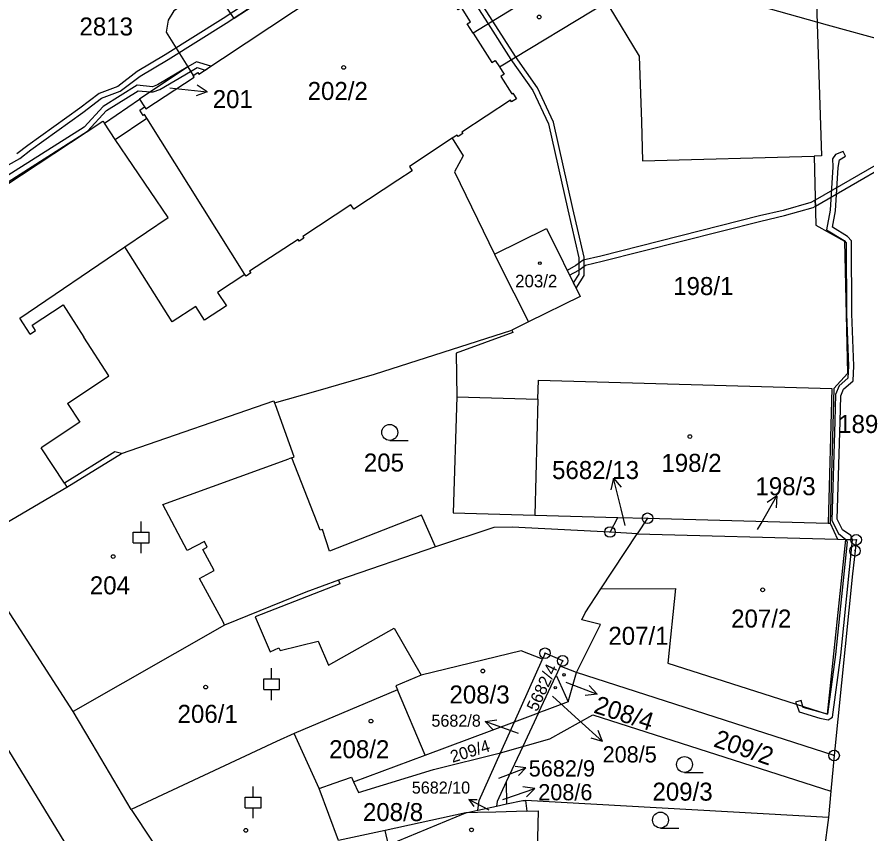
# Model space of a CAD drawing. Extents: x -644096 to -634268, y -1141430 to -1133463.
# Drawn here: x -639128.7 to -639048.5, y -1138461.3 to -1138384.2 of the extents above; entities that cross this region are included whole.
import ezdxf

# ---------------------------------------------------------------- set-up
doc = ezdxf.new("R2010")
doc.units = 0
for name, color, linetype in [('_CIVIL_CONSTRUCTION', 7, 'Continuous'), ('B_Hranice _3D', 7, 'Continuous'), ('M_Svah_Nasyp', 7, 'Continuous'), ('M_Svah_Zarez', 7, 'Continuous'), ('spodek_zarez', 7, 'Continuous'), ('svrsek_osa_sjezdy', 7, 'Continuous'), ('svrsek_osa_terminal_VRT', 7, 'Continuous'), ('svrsek_osa_VRT', 7, 'Continuous'), ('svrsek_popisy_VRT', 7, 'Continuous'), ('terminal_VRT', 7, 'Continuous')]:
    doc.layers.add(name, color=color, linetype=linetype)

msp = doc.modelspace()

# ---------------------------------------------------------------- linework, layer by layer
at = {"layer": '_CIVIL_CONSTRUCTION'}
for centre, radius in [((-639069.14, -1138431.53), 0.5), ((-639069.14, -1138431.53), 0.0303), ((-639072.69, -1138432.83), 0.5), ((-639072.69, -1138432.83), 0.0303), ((-639049.43, -1138433.57), 0.5), ((-639049.43, -1138433.57), 0.0303), ((-639049.54, -1138434.6), 0.5), ((-639049.54, -1138434.6), 0.0303), ((-639078.83, -1138444.28), 0.5), ((-639078.83, -1138444.28), 0.0303), ((-639077.16, -1138445), 0.5), ((-639077.16, -1138445), 0.0303), ((-639051.52, -1138453.94), 0.5), ((-639051.52, -1138453.94), 0.0303)]:
    msp.add_circle(centre, radius, dxfattribs=at)
at = {"layer": 'B_Hranice _3D'}
for points in [[(-639110.95, -1138389.19), (-639110.42, -1138388.83), (-639111.77, -1138388.42), (-639112.59, -1138388.89), (-639115.45, -1138390.58), (-639115.92, -1138390.76), (-639117.38, -1138390.63), (-639120.58, -1138392.64), (-639122.37, -1138394.57), (-639133.89, -1138401.87), (-639135.7, -1138402.26), (-639138.7, -1138403.96), (-639146.23, -1138408.82), (-639149.51, -1138410.71), (-639151.13, -1138411.56), (-639152.35, -1138412.01), (-639154.15, -1138412.93), (-639160.3, -1138416.08), (-639163.07, -1138417.5), (-639164.51, -1138415.35), (-639164.32, -1138414.34), (-639189.4, -1138377.34)], [(-639100.09, -1138378.29), (-639109.24, -1138384.33), (-639114.71, -1138387.76), (-639117.36, -1138389.34), (-639119.21, -1138390.74), (-639120.97, -1138391.4), (-639122.79, -1138392.8), (-639127.71, -1138396.32), (-639128.74, -1138397.12)], [(-639131.7, -1138399.35), (-639128.46, -1138397.54), (-639127.41, -1138396.72), (-639122.49, -1138393.2), (-639120.73, -1138391.84), (-639118.97, -1138391.18), (-639117.08, -1138389.76), (-639114.45, -1138388.18), (-639108.96, -1138384.75), (-639099.81, -1138378.71)], [(-639087.79, -1138379.21), (-639084.2, -1138384.84), (-639083.77, -1138384.57), (-639087.35, -1138378.97)], [(-639133.69, -1138402.35), (-639122.05, -1138394.95), (-639120.26, -1138393.02), (-639117.26, -1138391.15), (-639116.11, -1138391.24), (-639115.86, -1138391.26), (-639115.23, -1138391.04), (-639112.32, -1138389.33), (-639111.69, -1138388.96), (-639110.95, -1138389.19)]]:
    msp.add_lwpolyline(points, dxfattribs=at)
for points in [[(-639082.05, -1138388.2), (-639079.99, -1138391.12), (-639078.5, -1138394.28), (-639076.69, -1138402.4), (-639075.64, -1138406.93), (-639075.64, -1138408.47), (-639076.16, -1138409.28), (-639075.9, -1138409.8), (-639075.14, -1138408.61), (-639075.14, -1138406.87), (-639076.21, -1138402.28), (-639078.02, -1138394.12), (-639079.55, -1138390.86), (-639081.63, -1138387.92), (-639083.77, -1138384.57), (-639084.2, -1138384.84)], [(-639053.29, -1138402.04), (-639046.53, -1138398.14), (-639045.35, -1138397.52), (-639044.54, -1138397.41), (-639043.82, -1138397.22), (-639043.83, -1138396.7), (-639044.64, -1138396.91), (-639045.51, -1138397.04), (-639046.77, -1138397.7), (-639053.3, -1138401.47)], [(-639050.66, -1138396.88), (-639051.39, -1138397.16), (-639051.67, -1138397.58), (-639051.64, -1138398.33), (-639051.89, -1138402.43), (-639052.22, -1138404.27), (-639050.57, -1138405.29), (-639050.38, -1138405.51), (-639050.33, -1138412.25), (-639050.15, -1138417.12), (-639050.21, -1138418.3), (-639051.05, -1138419.03), (-639051.37, -1138419.85), (-639051.44, -1138422.37), (-639051.73, -1138431.74), (-639051.09, -1138432.97), (-639050.41, -1138433.54), (-639049.78, -1138433.56), (-639049.93, -1138433.15), (-639050.71, -1138432.63), (-639051.23, -1138431.62), (-639050.94, -1138422.39), (-639050.87, -1138419.95), (-639050.63, -1138419.33), (-639049.72, -1138418.54), (-639049.65, -1138417.12), (-639049.83, -1138412.23), (-639049.88, -1138405.33), (-639050.24, -1138404.91), (-639051.66, -1138404.03), (-639051.39, -1138402.49), (-639051.14, -1138398.38), (-639051.02, -1138397.67), (-639050.45, -1138397.34)], [(-639056.32, -1138402.46), (-639058.55, -1138402.97), (-639073.55, -1138406.76), (-639075.23, -1138407.16), (-639075.92, -1138407.66), (-639076.73, -1138408.13), (-639076.51, -1138408.58), (-639075.64, -1138408.08), (-639075.01, -1138407.62), (-639073.43, -1138407.24), (-639058.43, -1138403.45), (-639056.2, -1138402.94), (-639053.51, -1138402.17), (-639053.29, -1138402.04), (-639053.3, -1138401.47), (-639053.71, -1138401.71)], [(-639049.78, -1138433.56), (-639050.41, -1138433.54), (-639050.29, -1138433.75), (-639051.39, -1138444.4), (-639052.13, -1138450.04), (-639054.43, -1138449.4), (-639054.46, -1138449.3), (-639054.64, -1138448.74), (-639055.15, -1138448.89), (-639055.07, -1138449.1), (-639054.81, -1138449.8), (-639052.86, -1138450.42), (-639052.08, -1138450.57), (-639051.66, -1138450.31), (-639050.89, -1138444.46)]]:
    msp.add_lwpolyline(points, close=True, dxfattribs=at)
at = {"layer": 'M_Svah_Nasyp'}
for p, q in [((-639119.44, -1138395.74), (-639120.47, -1138394.22)), ((-639107.19, -1138408.49), (-639116.45, -1138393.72)), ((-639128.46, -1138412.62), (-639118.53, -1138405.89)), ((-639127.29, -1138413.3), (-639124.35, -1138411.37)), ((-639124.35, -1138411.37), (-639122.42, -1138414.42)), ((-639127.49, -1138414.15), (-639128.46, -1138412.62)), ((-639126.97, -1138413.79), (-639127.29, -1138413.3)), ((-639127.49, -1138414.15), (-639126.97, -1138413.79)), ((-639120.03, -1138418.06), (-639122.42, -1138414.42)), ((-639123.94, -1138420.68), (-639120.03, -1138418.06)), ((-639123.94, -1138420.68), (-639122.79, -1138422.45)), ((-639079.5, -1138420.28), (-639079.8, -1138431.24)), ((-639122.79, -1138422.45), (-639126.44, -1138424.89)), ((-639124.24, -1138428.21), (-639126.44, -1138424.89)), ((-639119.49, -1138425.27), (-639124.24, -1138428.21)), ((-639118.84, -1138425.41), (-639119.49, -1138425.27)), ((-639114.93, -1138430.23), (-639103.04, -1138425.93)), ((-639102.76, -1138425.82), (-639103.04, -1138425.93)), ((-639124.24, -1138428.21), (-639124, -1138428.59)), ((-639112.63, -1138434.58), (-639114.93, -1138430.23)), ((-639110.99, -1138433.74), (-639112.63, -1138434.58)), ((-639110.76, -1138434.27), (-639110.99, -1138433.74)), ((-639111.17, -1138434.49), (-639110.76, -1138434.27)), ((-639110.1, -1138436.46), (-639111.17, -1138434.49)), ((-639111.48, -1138437.21), (-639110.1, -1138436.46)), ((-639109.25, -1138441.3), (-639111.48, -1138437.21)), ((-639098.23, -1138437.72), (-639106.23, -1138440.83)), ((-639098.34, -1138437.37), (-639098.23, -1138437.72)), ((-639106.23, -1138440.83), (-639104.8, -1138444.15)), ((-639109.12, -1138441.62), (-639109.25, -1138441.3)), ((-639099.29, -1138445.4), (-639093.09, -1138441.9)), ((-639093.09, -1138441.9), (-639090.53, -1138446.36)), ((-639103.87, -1138444.02), (-639100.26, -1138443.15)), ((-639100.26, -1138443.15), (-639099.29, -1138445.4)), ((-639104.8, -1138444.15), (-639103.98, -1138443.76)), ((-639103.98, -1138443.76), (-639103.87, -1138444.02)), ((-639093.61, -1138462.39), (-639086.32, -1138459.35))]:
    msp.add_line(p, q, dxfattribs=at)
at = {"layer": 'M_Svah_Zarez'}
for centre, radius in [((-639079.377, -1138384.179), 0.175), ((-639097.857, -1138388.939), 0.175), ((-639079.315, -1138407.439), 0.123), ((-639065.137, -1138423.809), 0.175), ((-639119.637, -1138435.149), 0.175), ((-639058.267, -1138438.289), 0.175), ((-639084.717, -1138445.959), 0.175), ((-639077.035, -1138446.319), 0.117), ((-639110.897, -1138447.479), 0.175), ((-639077.865, -1138447.529), 0.117), ((-639095.277, -1138450.689), 0.175), ((-639107.107, -1138461.009), 0.175), ((-639085.777, -1138460.969), 0.175)]:
    msp.add_circle(centre, radius, dxfattribs=at)
at = {"layer": 'spodek_zarez'}
msp.add_circle((-638683.068, -1137056.847), 1378.084, dxfattribs=at)
at = {"layer": 'svrsek_osa_sjezdy'}
for p, q in [((-639093.503, -1138424.17), (-639091.753, -1138424.17)), ((-639116.98, -1138432.841), (-639116.98, -1138431.84)), ((-639117.731, -1138432.841), (-639116.229, -1138432.841)), ((-639117.731, -1138433.842), (-639117.731, -1138432.841)), ((-639116.229, -1138433.842), (-639116.229, -1138432.841)), ((-639117.731, -1138433.842), (-639116.229, -1138433.842)), ((-639116.98, -1138434.84), (-639116.98, -1138433.842)), ((-639104.66, -1138446.701), (-639104.66, -1138445.7)), ((-639105.411, -1138446.701), (-639103.909, -1138446.701)), ((-639105.411, -1138447.702), (-639105.411, -1138446.701)), ((-639103.909, -1138447.702), (-639103.909, -1138446.701)), ((-639105.411, -1138447.702), (-639103.909, -1138447.702)), ((-639104.66, -1138448.7), (-639104.66, -1138447.702)), ((-639065.653, -1138455.54), (-639063.903, -1138455.54)), ((-639106.41, -1138457.871), (-639106.41, -1138456.87)), ((-639107.161, -1138457.871), (-639105.659, -1138457.871)), ((-639107.161, -1138458.872), (-639107.161, -1138457.871)), ((-639105.659, -1138458.872), (-639105.659, -1138457.871)), ((-639107.161, -1138458.872), (-639105.659, -1138458.872)), ((-639106.41, -1138459.87), (-639106.41, -1138458.872)), ((-639067.923, -1138460.79), (-639066.173, -1138460.79))]:
    msp.add_line(p, q, dxfattribs=at)
for centre in [(-639093.503, -1138423.42), (-639065.653, -1138454.79), (-639067.923, -1138460.04)]:
    msp.add_circle(centre, 0.75, dxfattribs=at)
at = {"layer": 'svrsek_osa_terminal_VRT'}
msp.add_arc((-642050.261, -1145189.597), 8802.25, 41.4131519, 75.3170489, dxfattribs=at)
at = {"layer": 'svrsek_popisy_VRT'}
for p, q in [((-639114.27, -1138390.87), (-639113.74, -1138390.92)), ((-639113.74, -1138390.92), (-639110.755, -1138391.234)), ((-639110.755, -1138391.234), (-639111.804, -1138391.627)), ((-639110.755, -1138391.234), (-639111.699, -1138390.631)), ((-639072.376, -1138427.738), (-639072.62, -1138428.831)), ((-639071.65, -1138430.65), (-639072.376, -1138427.738)), ((-639072.376, -1138427.738), (-639071.648, -1138428.589)), ((-639058.42, -1138432.02), (-639056.92, -1138429.421)), ((-639056.92, -1138429.421), (-639057.854, -1138430.038)), ((-639056.92, -1138429.421), (-639056.987, -1138430.539)), ((-639071.27, -1138432.21), (-639071.65, -1138430.65)), ((-639058.75, -1138432.6), (-639058.42, -1138432.02)), ((-639076.87, -1138447.02), (-639076.71, -1138447.08)), ((-639076.71, -1138447.08), (-639073.908, -1138448.155)), ((-639073.908, -1138448.155), (-639074.664, -1138447.329)), ((-639073.908, -1138448.155), (-639075.023, -1138448.264)), ((-639078.12, -1138448.34), (-639075.63, -1138450.6)), ((-639084.5, -1138450.714), (-639083.388, -1138450.586)), ((-639075.63, -1138450.6), (-639073.4, -1138452.608)), ((-639081.68, -1138451.74), (-639084.5, -1138450.714)), ((-639084.5, -1138450.714), (-639083.73, -1138451.527)), ((-639081.34, -1138451.86), (-639081.68, -1138451.74)), ((-639073.4, -1138452.608), (-639073.809, -1138451.566)), ((-639073.4, -1138452.608), (-639074.479, -1138452.31)), ((-639083.2, -1138456.07), (-639080.65, -1138455.091)), ((-639080.65, -1138455.091), (-639081.665, -1138454.993)), ((-639080.65, -1138455.091), (-639081.338, -1138455.843)), ((-639079.803, -1138457.053), (-639080.912, -1138456.906)), ((-639082.64, -1138458.03), (-639079.803, -1138457.053)), ((-639079.803, -1138457.053), (-639080.586, -1138457.852)), ((-639084.11, -1138459.11), (-639086.044, -1138458.082)), ((-639086.044, -1138458.082), (-639085.227, -1138458.102)), ((-639086.044, -1138458.082), (-639085.57, -1138458.747)), ((-639082.82, -1138458.1), (-639082.64, -1138458.03))]:
    msp.add_line(p, q, dxfattribs=at)
at = {"layer": 'terminal_VRT'}
for p, q in [((-639081.81, -1138383.38), (-639085.63, -1138385.71)), ((-639112.59, -1138388.89), (-639117.16, -1138391.94)), ((-639112.59, -1138388.89), (-639112.09, -1138389.69)), ((-639117.16, -1138391.94), (-639116.67, -1138392.68)), ((-639080.4, -1138412.98), (-639081.96, -1138413.75)), ((-639104.38, -1138420.63), (-639100.5, -1138419.51)), ((-639104.31, -1138420.83), (-639104.38, -1138420.63)), ((-639072.69, -1138432.83), (-639071.95, -1138431.46)), ((-639071.95, -1138431.46), (-639069.14, -1138431.53)), ((-639069.14, -1138431.53), (-639070.11, -1138433)), ((-639069.14, -1138431.53), (-639052.09, -1138432)), ((-639052.09, -1138432), (-639051.88, -1138431.99)), ((-639051.88, -1138431.99), (-639051.21, -1138433.52)), ((-639070.11, -1138433), (-639072.69, -1138432.83)), ((-639073.55, -1138438.2), (-639070.11, -1138433)), ((-639070.11, -1138433), (-639051.21, -1138433.52)), ((-639051.21, -1138433.52), (-639050.41, -1138433.54)), ((-639123.41, -1138449.77), (-639133.52, -1138434.15)), ((-639081.73, -1138450.77), (-639079.08, -1138444.84)), ((-639077.39, -1138445.5), (-639077.78, -1138446.34)), ((-639075.86, -1138446.1), (-639077.39, -1138445.5)), ((-639079.45, -1138449.92), (-639077.78, -1138446.34)), ((-639077.78, -1138446.34), (-639076.64, -1138448.87)), ((-639076.64, -1138448.87), (-639075.86, -1138446.1)), ((-639051.52, -1138453.94), (-639075.86, -1138446.1)), ((-639092.77, -1138447.74), (-639102.53, -1138451.85)), ((-639090.16, -1138453.92), (-639092.77, -1138447.74)), ((-639081.73, -1138450.77), (-639079.45, -1138449.92)), ((-639079.45, -1138449.92), (-639080.93, -1138453.1)), ((-639090.16, -1138453.92), (-639081.73, -1138450.77)), ((-639083.04, -1138453.69), (-639081.73, -1138450.77)), ((-639100.18, -1138457.05), (-639102.53, -1138451.85)), ((-639083.04, -1138453.69), (-639080.93, -1138453.1)), ((-639080.93, -1138453.1), (-639082.49, -1138456.44)), ((-639096.92, -1138456.44), (-639090.16, -1138453.92)), ((-639051.52, -1138453.94), (-639051.82, -1138457.3)), ((-639082.49, -1138456.44), (-639082.46, -1138458.51)), ((-639051.82, -1138457.3), (-639052.04, -1138459.8)), ((-639083.41, -1138458.72), (-639082.46, -1138458.51)), ((-639052.04, -1138459.8), (-639080.66, -1138458.19)), ((-639080.66, -1138458.19), (-639080.56, -1138459.21)), ((-639086.32, -1138459.35), (-639093.95, -1138461.01)), ((-639086.32, -1138459.35), (-639085.19, -1138459.11)), ((-639085.19, -1138459.11), (-639083.41, -1138458.72)), ((-639052.04, -1138459.8), (-639052.47, -1138462.88))]:
    msp.add_line(p, q, dxfattribs=at)
for points in [[(-639079.72, -1138382.11), (-639075.14, -1138379.32), (-639080.03, -1138371.36), (-639079.22, -1138367.8), (-639077.59, -1138366.79), (-639080.97, -1138361.26), (-639068.13, -1138353.37), (-639053.25, -1138377.58), (-639055.55, -1138378.99), (-639055.08, -1138379.75), (-639054.13, -1138379.16), (-639052.84, -1138381.28), (-639053.8, -1138381.86), (-639053.17, -1138382.89), (-639052.71, -1138397.3), (-639053.41, -1138397.32)], [(-639090.46, -1138373.79), (-639091.85, -1138373.69), (-639108.19, -1138384.32), (-639109.26, -1138382.75), (-639110.29, -1138381.98), (-639111.59, -1138382.07), (-639113.91, -1138383.59), (-639114.45, -1138384.48), (-639114.62, -1138385.6), (-639112.59, -1138388.89)], [(-639112.09, -1138389.69), (-639111.65, -1138389.41), (-639111.54, -1138389.58), (-639091.52, -1138376.3), (-639090.24, -1138378.49), (-639089.92, -1138378.28), (-639089.08, -1138379.59)], [(-639085.63, -1138385.71), (-639086.18, -1138384.84), (-639085.86, -1138384.63), (-639086.72, -1138383.28), (-639087.04, -1138383.49), (-639089.4, -1138379.79), (-639089.08, -1138379.59)], [(-639083.13, -1138388.9), (-639073.02, -1138382.77), (-639072.81, -1138383.14), (-639069.94, -1138387.87), (-639069.73, -1138394.08), (-639069.62, -1138397.76), (-639053.41, -1138397.32)], [(-639085.63, -1138385.71), (-639083.85, -1138388.49), (-639083.53, -1138388.28), (-639083.13, -1138388.9)], [(-639083.13, -1138388.9), (-639082.89, -1138389.29), (-639082.69, -1138389.59), (-639083.01, -1138389.79), (-639081.96, -1138391.43), (-639081.88, -1138391.38), (-639081.54, -1138391.91), (-639082, -1138392.2), (-639082.1, -1138392.03), (-639086.7, -1138395.05), (-639086.61, -1138395.18), (-639087.05, -1138395.47), (-639087.13, -1138395.33), (-639087.61, -1138395.64)], [(-639116.67, -1138392.68), (-639116.56, -1138392.84), (-639111.98, -1138389.86), (-639112.09, -1138389.69)], [(-639148.87, -1138411.77), (-639137.87, -1138404.55), (-639137.48, -1138405.14), (-639120.6, -1138394.03), (-639120.47, -1138394.22), (-639117.16, -1138391.94)], [(-639087.61, -1138395.64), (-639091.65, -1138398.29), (-639091.39, -1138398.7), (-639092.74, -1138399.58), (-639096.9, -1138402.32), (-639097.17, -1138401.91), (-639101.72, -1138404.9), (-639101.61, -1138405.07), (-639102.05, -1138405.36), (-639102.16, -1138405.19), (-639106.74, -1138408.2), (-639106.63, -1138408.36), (-639107.08, -1138408.65), (-639107.19, -1138408.49), (-639109.78, -1138410.19), (-639108.94, -1138411.47), (-639110.99, -1138412.82), (-639111.83, -1138411.54), (-639114.05, -1138412.99), (-639118.53, -1138405.89), (-639114.44, -1138403.12), (-639119.44, -1138395.74), (-639116.45, -1138393.72), (-639116.66, -1138393.38), (-639116.8, -1138393.47), (-639117.12, -1138392.97), (-639116.67, -1138392.68)], [(-639087.61, -1138395.64), (-639086.57, -1138397.3), (-639087.38, -1138398.81), (-639083.6, -1138406.59)], [(-639053.41, -1138397.32), (-639053.24, -1138403.84), (-639050.52, -1138405.35), (-639050.24, -1138417.87), (-639051.54, -1138419.27), (-639051.88, -1138431.99)], [(-639083.6, -1138406.59), (-639078.68, -1138404.16), (-639075.52, -1138410.58), (-639080.4, -1138412.98)], [(-639083.6, -1138406.59), (-639083.15, -1138407.49), (-639080.4, -1138412.98)], [(-639100.5, -1138419.51), (-639094.93, -1138417.91), (-639081.96, -1138413.75)], [(-639081.96, -1138413.75), (-639081.87, -1138413.97), (-639087.24, -1138415.92), (-639087.17, -1138420.05)], [(-639152.54, -1138417.38), (-639131.74, -1138449.91), (-639121.67, -1138466.3), (-639119.46, -1138471.02), (-639117.34, -1138476.07), (-639104.54, -1138514.08), (-639099.1, -1138530.75), (-639096.82, -1138537.6), (-639095.45, -1138541.57), (-639095.1, -1138542.48), (-639094.39, -1138544.34)], [(-639087.17, -1138420.05), (-639079.5, -1138420.28), (-639079.45, -1138418.5), (-639051.74, -1138419.27), (-639052.09, -1138432)], [(-639087.17, -1138420.05), (-639087.51, -1138431.03), (-639079.8, -1138431.24), (-639071.95, -1138431.46)], [(-639118.84, -1138425.41), (-639104.45, -1138420.45), (-639104.38, -1138420.63)], [(-639089.17, -1138434.23), (-639090.5, -1138431.24), (-639099.19, -1138434.65), (-639099.87, -1138432.6), (-639100.07, -1138432.66), (-639102.76, -1138425.82), (-639102.52, -1138425.74), (-639104.31, -1138420.83)], [(-639133.52, -1138434.15), (-639124, -1138428.59), (-639118.84, -1138425.41)], [(-639072.69, -1138432.83), (-639081.92, -1138432.38), (-639083.67, -1138432.39), (-639089.17, -1138434.23)], [(-639073.55, -1138438.2), (-639066.51, -1138438.18), (-639067.23, -1138445.23), (-639052.13, -1138450.04), (-639050.41, -1138433.54)], [(-639050.41, -1138433.54), (-639049.43, -1138433.57), (-639049.54, -1138434.6), (-639049.77, -1138436.79), (-639051.52, -1138453.94)], [(-639089.17, -1138434.23), (-639098.34, -1138437.37), (-639101.43, -1138438.51), (-639109.12, -1138441.62), (-639123.41, -1138449.77)], [(-639075.86, -1138446.1), (-639073.59, -1138441.56), (-639075.35, -1138441.11), (-639075.04, -1138440.45), (-639073.55, -1138438.2)], [(-639079.08, -1138444.84), (-639081.08, -1138444.05), (-639090.53, -1138446.36), (-639092.93, -1138447.37), (-639092.77, -1138447.74)], [(-639077.39, -1138445.5), (-639077.16, -1138445), (-639078.83, -1138444.28), (-639079.08, -1138444.84)], [(-639076.64, -1138448.87), (-639078.9, -1138449.71), (-639079.45, -1138449.92)], [(-639117.93, -1138459.04), (-639121.61, -1138452.82), (-639122.9, -1138450.63), (-639123.41, -1138449.77)], [(-639080.93, -1138453.1), (-639080.48, -1138452.97), (-639078.37, -1138452.38), (-639074.32, -1138450.1), (-639051.82, -1138457.3)], [(-639102.53, -1138451.85), (-639104.19, -1138452.62), (-639117.93, -1138459.04)], [(-639096.92, -1138456.44), (-639096.45, -1138457.44), (-639089.37, -1138455.25), (-639083.04, -1138453.69)], [(-639085.19, -1138459.11), (-639085.05, -1138458.18), (-639083.04, -1138453.69)], [(-639100.18, -1138457.05), (-639098.74, -1138456.55), (-639097.13, -1138455.99), (-639096.92, -1138456.44)], [(-639082.49, -1138456.44), (-639083.35, -1138458.29), (-639083.41, -1138458.72)], [(-639093.95, -1138461.01), (-639098.35, -1138461.96), (-639100.18, -1138457.05)], [(-639082.46, -1138458.51), (-639080.92, -1138458.18), (-639080.66, -1138458.19)], [(-639117.93, -1138459.04), (-639113.91, -1138465.13), (-639111.59, -1138472.23)], [(-639080.56, -1138459.21), (-639083.48, -1138459.28), (-639085.22, -1138459.32), (-639086.32, -1138459.35)], [(-639080.56, -1138459.21), (-639079.47, -1138459.18), (-639079.6, -1138464.36)], [(-639092.81, -1138465.63), (-639092.89, -1138465.3), (-639093.61, -1138462.39), (-639093.95, -1138461.01)]]:
    msp.add_lwpolyline(points, dxfattribs=at)

# ---------------------------------------------------------------- texts
at = {"layer": 'svrsek_osa_VRT'}
for s, height, p in [('2813', 1.7, (-639122.82, -1138385.925)), ('202/2', 1.7, (-639101.26, -1138392.015)), ('201', 1.7, (-639110.23, -1138392.785)), ('203/2', 1.19, (-639081.65, -1138409.717)), ('198/1', 1.7, (-639066.72, -1138410.445)), ('189', 1.7, (-639051.13, -1138423.475)), ('205', 1.7, (-639095.95, -1138427.115)), ('198/2', 1.7, (-639067.836, -1138427.145)), ('5682/13', 1.7, (-639078.166, -1138427.825)), ('198/3', 1.7, (-639058.95, -1138429.355)), ('204', 1.7, (-639121.84, -1138438.715)), ('207/2', 1.7, (-639061.246, -1138441.852)), ('207/1', 1.7, (-639072.846, -1138443.482)), ('208/3', 1.7, (-639087.86, -1138449.025)), ('206/1', 1.7, (-639113.55, -1138450.855)), ('5682/8', 1.14, (-639089.564, -1138451.22)), ('208/2', 1.7, (-639099.23, -1138454.195)), ('208/5', 1.53, (-639073.39, -1138454.598)), ('5682/9', 1.53, (-639080.369, -1138455.924)), ('5682/10', 1.14, (-639091.417, -1138457.54)), ('208/6', 1.53, (-639079.472, -1138458.172)), ('209/3', 1.7, (-639068.68, -1138458.205)), ('208/8', 1.7, (-639096.036, -1138460.135))]:
    msp.add_text(s, height=height, dxfattribs=at).set_placement(p)
for s, height, rotation, p in [('5682/4', 1.14, 65, (-639079.594, -1138449.867)), ('208/4', 1.7, 342, (-639074.322, -1138449.869)), ('209/2', 1.7, 341, (-639062.998, -1138453.061)), ('209/4', 1.14, 17, (-639087.576, -1138454.632))]:
    msp.add_text(s, height=height, rotation=rotation, dxfattribs=at).set_placement(p)

doc.saveas('drawing.dxf')
